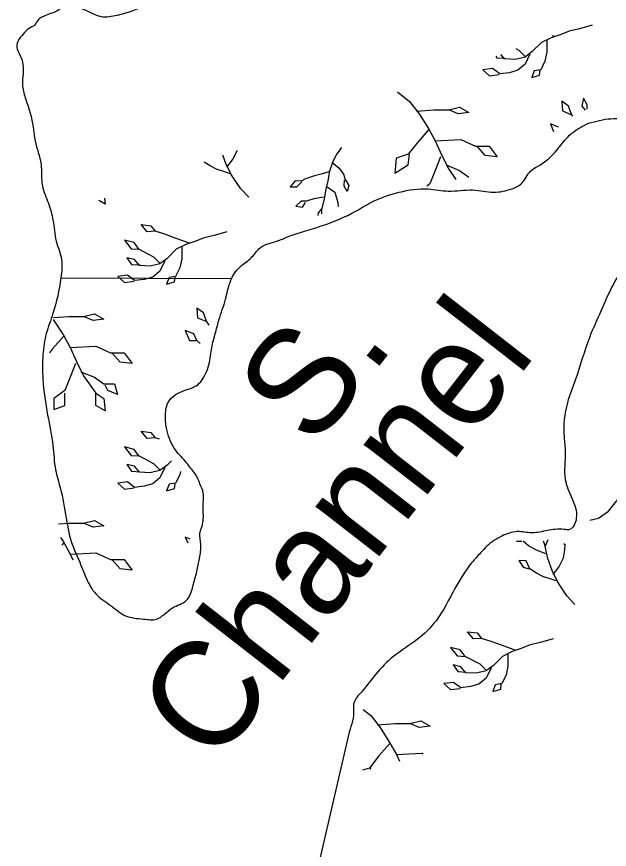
# Model space of a CAD drawing. Extents: x 380424 to 701066, y 1117407 to 1412949.
# Drawn here: x 527440 to 530248, y 1275597 to 1279545 of the extents above; entities that cross this region are included whole.
import ezdxf

# ---------------------------------------------------------------- set-up
doc = ezdxf.new("R2010")
doc.units = 0
for name, color, linetype in [('Bayou and Harbor etc Text', 7, 'Continuous'), ('Cities Incorporated Area', 7, 'Continuous'), ('Mangroves', 7, 'Continuous'), ('Section Lines', 7, 'Continuous')]:
    doc.layers.add(name, color=color, linetype=linetype)

msp = doc.modelspace()

# ---------------------------------------------------------------- linework, layer by layer
at = {"layer": 'Cities Incorporated Area'}
msp.add_line((529015.1, 1276153.4), (528804, 1275240.5), dxfattribs=at)
for points in [[(530149.6, 1279040), (530255.2, 1279061.1), (530313.2, 1279061.1), (530397.7, 1279061.1), (530482.1, 1279045.2), (530582.4, 1279008.3), (530666.8, 1279003), (530735.4, 1279029.4), (530814.5, 1279066.4), (530883.2, 1279108.6), (530951.8, 1279150.8), (530994, 1279198.3), (531020.4, 1279240.5), (531073.1, 1279356.6), (531120.6, 1279551.8), (531136.4, 1279620.4), (531147, 1279720.7), (531152.3, 1279784), (531168.1, 1279952.9), (531178.7, 1280079.5), (531215.6, 1280269.5), (531247.3, 1280390.9), (531268.4, 1280512.3), (531289.5, 1280602), (531352.8, 1280654.7), (531490, 1280733.9), (531600.8, 1280755), (531648.3, 1280755), (531738, 1280765.6), (531827.7, 1280739.2), (531864.7, 1280675.9), (531875.2, 1280649.5), (531875.2, 1280596.7), (531838.3, 1280533.4), (531780.2, 1280507), (531711.6, 1280475.3), (531648.3, 1280459.5), (531595.5, 1280443.7), (531495.3, 1280390.9), (531447.8, 1280311.7), (531416.1, 1280179.8), (531426.7, 1280100.7), (531447.8, 1280042.6), (531453.1, 1279931.8), (531458.3, 1279821), (531453.1, 1279731.3), (531421.4, 1279588.8), (531410.8, 1279478), (531379.2, 1279340.8), (531300, 1279224.7), (531236.7, 1279166.6), (531183.9, 1279071.6), (531110.1, 1278945), (531073.1, 1278886.9), (531015.1, 1278755), (530951.8, 1278681.1), (530909.5, 1278670.6), (530830.4, 1278691.7), (530767.1, 1278718.1), (530714.3, 1278739.2), (530635.1, 1278728.6), (530587.6, 1278707.5), (530545.4, 1278675.9), (530445.2, 1278575.6), (530366, 1278464.8), (530318.5, 1278369.8), (530260.5, 1278264.2), (530207.7, 1278148.1), (530154.9, 1278026.8), (530086.3, 1277821), (530049.4, 1277715.4), (530033.6, 1277551.8), (530038.8, 1277483.2), (530038.8, 1277351.3), (530070.5, 1277261.6), (530091.6, 1277166.6), (530059.9, 1277113.8), (530033.6, 1277113.8), (529991.3, 1277113.8), (529954.4, 1277108.6), (529880.5, 1277098), (529811.9, 1277103.3), (529738, 1277082.2), (529701.1, 1277061.1), (529637.8, 1277003), (529595.6, 1276955.5), (529516.4, 1276834.2), (529426.7, 1276681.1), (529337, 1276591.4), (529226.2, 1276512.3), (529141.7, 1276427.8), (529078.4, 1276348.7), (529041.5, 1276301.2), (529036.2, 1276285.3), (529036.2, 1276259), (529030.9, 1276206.2), (529015.1, 1276153.4)], [(528186, 1279673), (528121.9, 1279640.9), (528044.9, 1279596), (527916.5, 1279551.1), (527839.5, 1279544.6), (527717.6, 1279589.6), (527698.4, 1279589.6), (527647, 1279583.2), (527636.5, 1279575.1), (527576.5, 1279551.1), (527563.6, 1279544.6), (527561.4, 1279543.8), (527542.6, 1279531.3), (527525.1, 1279506.1), (527495.7, 1279487.4), (527470.6, 1279462.4), (527445.6, 1279428), (527442.5, 1279390.4), (527461.2, 1279349.7), (527468.9, 1279261.6), (527467.5, 1279215.4), (527483.1, 1279152.8), (527517.6, 1279021.3), (527527, 1278955.6), (527555.1, 1278846), (527561.4, 1278742.7), (527590.3, 1278660), (527611.4, 1278580.8), (527627.2, 1278480.6), (527652.1, 1278393.8), (527649, 1278306.1), (527611.4, 1278137.1), (527580.1, 1278043.2), (527563.9, 1277942.3), (527563.9, 1277826.2), (527586.4, 1277655.7), (527611.4, 1277511.7), (527623.9, 1277395.9), (527645.9, 1277311.4), (527674, 1277167.4), (527705.3, 1277035.9), (527733.5, 1276970.2), (527769.7, 1276881.6), (527814.8, 1276807.8), (527886.8, 1276751.5), (527955.6, 1276704.5), (528040.1, 1276688.8), (528102.7, 1276688.8), (528177.8, 1276742.1), (528243.5, 1276776.5), (528274.8, 1276845.4), (528293.5, 1276914.2), (528306.1, 1276976.8), (528312.3, 1277042.6), (528308, 1277098), (528318.5, 1277129.7), (528323.8, 1277198.3), (528323.8, 1277240.5), (528323.8, 1277288), (528308, 1277330.2), (528297.4, 1277356.6), (528260.5, 1277409.3), (528239.4, 1277435.7), (528186.6, 1277499.1), (528149.7, 1277594), (528144.4, 1277657.4), (528160.2, 1277720.7), (528223.6, 1277768.2), (528297.4, 1277799.8), (528323.8, 1277831.5), (528355.5, 1277915.9), (528360.8, 1277958.2), (528376.6, 1278026.8), (528397.7, 1278105.9), (528429.4, 1278206.2), (528450.5, 1278285.3), (528498, 1278359.2), (528550.7, 1278401.4), (528592.9, 1278448.9), (528672.1, 1278480.6), (528724.9, 1278501.7), (528804, 1278528.1), (528888.4, 1278554.5), (529046.8, 1278623.1), (529120.6, 1278665.3), (529252.6, 1278712.8), (529389.8, 1278728.6), (529484.7, 1278718.1), (529600.8, 1278723.3), (529701.1, 1278712.8), (529785.5, 1278728.6), (529833, 1278755), (529875.2, 1278813), (529906.9, 1278834.2), (529991.3, 1278902.8), (530070.5, 1278992.5), (530149.6, 1279040)]]:
    msp.add_spline(points, degree=3, dxfattribs=at)
at = {"layer": 'Mangroves'}
for points in [[(530057.5, 1279476.5), (530014.6, 1279459.3)], [(530106.1, 1279487.9), (530057.5, 1279476.5)], [(530166.2, 1279505.1), (530106.1, 1279487.9)], [(529971.7, 1279445), (529925.9, 1279422.1)], [(530014.6, 1279459.3), (529971.7, 1279445)], [(529988.8, 1279450.7), (529978, 1279454.7)], [(529925.9, 1279422.1), (529883, 1279379.2)], [(529951.6, 1279433.6), (529951.6, 1279376.4)], [(529751.4, 1279344.9), (529734.4, 1279366.2)], [(529820.1, 1279385), (529806.1, 1279392.2)], [(529848.7, 1279356.4), (529820.1, 1279385)], [(529883, 1279379.2), (529848.7, 1279353.5)], [(529871.5, 1279367.8), (529848.7, 1279319.2)], [(529951.6, 1279376.4), (529943.1, 1279333.5)], [(529709.5, 1279357.1), (529714.2, 1279350.6)], [(529714.2, 1279350.6), (529754.3, 1279347.8)], [(529802.9, 1279342), (529751.4, 1279344.9)], [(529848.7, 1279353.5), (529802.9, 1279342)], [(529848.7, 1279319.2), (529814.3, 1279290.6)], [(529943.1, 1279333.5), (529923, 1279293.4)], [(529694.2, 1279299.1), (529648.4, 1279293.4)], [(529648.4, 1279293.4), (529679.9, 1279264.8)], [(529728.5, 1279273.4), (529694.2, 1279299.1)], [(529774.3, 1279279.1), (529728.5, 1279273.4)], [(529814.3, 1279290.6), (529774.3, 1279279.1)], [(529891.6, 1279287.7), (529880.1, 1279256.2)], [(529923, 1279293.4), (529891.6, 1279287.7)], [(529917.3, 1279267.7), (529920.2, 1279290.6)], [(529679.9, 1279264.8), (529725.7, 1279270.5)], [(529880.1, 1279256.2), (529917.3, 1279267.7)], [(529244.2, 1279188.1), (529301.5, 1279142.2)], [(529301.5, 1279142.2), (529346.3, 1279084.7)], [(530054.6, 1279120.7), (530023.2, 1279143.6)], [(530023.2, 1279143.6), (530026, 1279097.8)], [(530068.9, 1279080.6), (530054.6, 1279120.7)], [(530126.1, 1279157.9), (530117.5, 1279120.7)], [(530117.5, 1279120.7), (530133.6, 1279102.3)], [(530143.3, 1279126.4), (530126.1, 1279157.9)], [(530143.3, 1279107.2), (530143.3, 1279126.4)], [(529333.5, 1279097.5), (529416.6, 1279103.8), (529486.8, 1279103.8), (529538, 1279116.6), (529582.7, 1279091.1), (529531.6, 1279084.7), (529486.8, 1279103.8)], [(529346.3, 1279084.7), (529391, 1279014.4)], [(530026, 1279097.8), (530066.1, 1279080.6)], [(530074.3, 1279072.7), (530068.9, 1279080.6)], [(529391, 1279008), (529339.9, 1278950.5), (529295.1, 1278893), (529237.6, 1278873.8), (529231.3, 1278803.5), (529295.1, 1278841.9), (529301.5, 1278893)], [(529391, 1279014.4), (529422.9, 1278956.9)], [(530007.8, 1279021), (529968.8, 1279037.7)], [(529968.8, 1279037.7), (529984, 1279000.9)], [(529422.9, 1278956.9), (529544.3, 1278963.3), (529614.6, 1278931.3), (529678.5, 1278931.3), (529716.9, 1278880.2), (529659.4, 1278886.6), (529621, 1278931.3)], [(528979.3, 1278924.4), (528953.5, 1278890.1)], [(529422.9, 1278956.9), (529454.9, 1278886.6)], [(528430.5, 1278848.9), (528416.9, 1278887.6)], [(528461.9, 1278866.1), (528484.8, 1278909)], [(528484.8, 1278909), (528485.4, 1278912.5)], [(528953.5, 1278890.1), (528936.4, 1278852.9)], [(529454.9, 1278886.6), (529486.8, 1278822.7)], [(528356.1, 1278837.5), (528328.1, 1278855.3)], [(528456.2, 1278797.4), (528430.5, 1278848.9)], [(528436, 1278831), (528461.9, 1278866.1)], [(528936.4, 1278852.9), (528922.1, 1278812.9)], [(528939.2, 1278850.1), (528967.8, 1278827.2), (528987.8, 1278798.6), (528996.4, 1278772.8), (529013.6, 1278744.2), (529005, 1278715.6), (528990.7, 1278741.4), (528993.6, 1278770)], [(529448.5, 1278880.2), (529422.9, 1278816.3)], [(528390.4, 1278820.3), (528356.1, 1278837.5)], [(528416.2, 1278811.8), (528390.4, 1278820.3)], [(528450.5, 1278800.3), (528416.2, 1278811.8)], [(528919.2, 1278810), (528882, 1278798.6), (528850.6, 1278790), (528807.6, 1278775.7), (528787.6, 1278764.3), (528759, 1278767.1), (528736.1, 1278738.5), (528767.6, 1278738.5), (528790.5, 1278761.4)], [(528922.1, 1278812.9), (528913.5, 1278767.1)], [(529422.9, 1278816.3), (529397.4, 1278752.4)], [(529474.1, 1278841.9), (529538, 1278816.3)], [(529486.8, 1278822.7), (529520.7, 1278773.7)], [(529538, 1278816.3), (529582.5, 1278784.5)], [(528481.2, 1278758.2), (528456.2, 1278797.4)], [(528913.5, 1278767.1), (528904.6, 1278727.3)], [(528502.3, 1278728), (528481.2, 1278758.2)], [(528539.1, 1278688.8), (528502.3, 1278728)], [(528904.6, 1278727.3), (528896.3, 1278681.3)], [(528910.6, 1278738.5), (528947.8, 1278712.8)], [(529397.4, 1278752.4), (529382.6, 1278741.3)], [(528893.5, 1278689.9), (528847.7, 1278681.3), (528813.4, 1278669.9), (528787.6, 1278669.9), (528761.9, 1278647), (528793.3, 1278641.3), (528807.6, 1278664.1)], [(528947.8, 1278712.8), (528962.1, 1278664.1)], [(527859.1, 1278656.5), (527828.7, 1278673.9)], [(527856, 1278683.9), (527859.1, 1278656.5)], [(528896.3, 1278681.3), (528884.9, 1278635.5)], [(528962.1, 1278664.1), (528963.8, 1278645.6)], [(528867.7, 1278615.5), (528866.7, 1278602.4)], [(528884.9, 1278635.5), (528867.7, 1278615.5)], [(528884.9, 1278609.5), (528884.9, 1278635.5)], [(528258.8, 1278470.7), (528195.9, 1278493.6), (528141.6, 1278513.6), (528095.8, 1278527.9), (528058.6, 1278525.1), (528030, 1278559.4), (528075.8, 1278553.7), (528095.8, 1278527.9)], [(528436.2, 1278525.1), (528376.1, 1278507.9), (528327.5, 1278496.5), (528284.6, 1278479.3), (528241.7, 1278465), (528195.9, 1278442.1), (528153, 1278399.2), (528118.7, 1278373.5), (528072.9, 1278362), (528021.4, 1278364.9), (527998.5, 1278393.5), (527961.3, 1278402.1), (527984.2, 1278370.6), (528024.3, 1278367.7)], [(528118.7, 1278376.3), (528090.1, 1278404.9), (528018.6, 1278442.1), (527995.7, 1278473.6), (527949.9, 1278485), (527981.4, 1278445), (528018.6, 1278442.1)], [(528221.6, 1278453.6), (528221.6, 1278396.4), (528213.1, 1278353.4), (528193, 1278313.4), (528161.6, 1278307.7), (528150.1, 1278276.2), (528187.3, 1278287.7), (528190.2, 1278310.5)], [(528141.6, 1278387.8), (528118.7, 1278339.1), (528084.3, 1278310.5), (528044.3, 1278299.1), (527998.5, 1278293.4), (527964.2, 1278319.1), (527918.4, 1278313.4), (527949.9, 1278284.8), (527995.7, 1278290.5)], [(527756.8, 1278123.8), (527808, 1278136.6)], [(527808, 1278136.6), (527852.7, 1278111)], [(528324.6, 1278140.7), (528293.2, 1278163.5)], [(528293.2, 1278163.5), (528296, 1278117.8)], [(528338.9, 1278100.6), (528324.6, 1278140.7)], [(527612.7, 1278109.2), (527616.3, 1278104.7)], [(527613.8, 1278118.2), (527686.6, 1278123.8)], [(527616.3, 1278104.7), (527661, 1278034.4)], [(527686.6, 1278123.8), (527756.8, 1278123.8)], [(527801.6, 1278104.7), (527756.8, 1278123.8)], [(527852.7, 1278111), (527801.6, 1278104.7)], [(528296, 1278117.8), (528336.1, 1278100.6)], [(528351.8, 1278081.9), (528338.9, 1278100.6)], [(528278.9, 1278040.6), (528238.8, 1278057.7)], [(528238.8, 1278057.7), (528258.8, 1278009.1)], [(527661, 1278028), (527609.9, 1277970.5)], [(527661, 1278034.4), (527692.9, 1277976.9)], [(528293.2, 1278009.1), (528278.9, 1278040.6)], [(527692.9, 1277976.9), (527814.4, 1277983.2), (527884.6, 1277951.3), (527948.5, 1277951.3), (527986.9, 1277900.2), (527929.4, 1277906.6), (527891, 1277951.3)], [(527692.9, 1277976.9), (527724.9, 1277906.6)], [(528258.8, 1278009.1), (528290.3, 1278009.1)], [(528308.5, 1277995.4), (528293.2, 1278009.1)], [(527609.9, 1277970.5), (527594.4, 1277950.6)], [(527718.5, 1277900.2), (527692.9, 1277836.3), (527667.4, 1277772.4), (527616.3, 1277734), (527616.3, 1277682.9), (527667.4, 1277702.1), (527667.4, 1277759.6)], [(527724.9, 1277906.6), (527756.8, 1277842.7)], [(527744.1, 1277861.8), (527808, 1277836.3), (527852.7, 1277804.3), (527903.8, 1277804.3), (527916.6, 1277753.2), (527871.9, 1277772.4), (527859.1, 1277797.9)], [(527756.8, 1277842.7), (527814.4, 1277759.6)], [(527814.4, 1277759.6), (527852.7, 1277734.1)], [(527814.4, 1277702.1), (527814.4, 1277759.6)], [(527859.1, 1277676.5), (527814.4, 1277702.1)], [(527852.7, 1277734.1), (527859.1, 1277676.5)], [(528058.6, 1277545.1), (528030, 1277579.4)], [(528030, 1277579.4), (528075.8, 1277573.7)], [(528095.8, 1277547.9), (528058.6, 1277545.1)], [(528075.8, 1277573.7), (528095.8, 1277547.9)], [(528117.1, 1277541.3), (528095.8, 1277547.9)], [(528118.7, 1277396.3), (528090.1, 1277424.9), (528018.6, 1277462.1), (527995.7, 1277493.6), (527949.9, 1277505), (527981.4, 1277465), (528018.6, 1277462.1)], [(528172.6, 1277438.8), (528153, 1277419.2)], [(528141.6, 1277407.8), (528118.7, 1277359.1), (528084.3, 1277330.5), (528044.3, 1277319.1), (527998.5, 1277313.4), (527964.2, 1277339.1), (527918.4, 1277333.4), (527949.9, 1277304.8), (527995.7, 1277310.5)], [(527998.5, 1277413.5), (527961.4, 1277422.1)], [(527961.4, 1277422.1), (527984.2, 1277390.6)], [(527984.2, 1277390.6), (528024.3, 1277387.7)], [(528021.4, 1277384.9), (527998.5, 1277413.5)], [(528072.9, 1277382), (528021.4, 1277384.9)], [(528118.7, 1277393.5), (528072.9, 1277382)], [(528153, 1277419.2), (528118.7, 1277393.5)], [(528216, 1277388.2), (528213.1, 1277373.4)], [(528213.1, 1277373.4), (528193, 1277333.4)], [(528161.6, 1277327.7), (528150.1, 1277296.2)], [(528150.1, 1277296.2), (528187.3, 1277307.7)], [(528193, 1277333.4), (528161.6, 1277327.7)], [(528187.3, 1277307.7), (528190.2, 1277330.5)], [(530243.6, 1277200.8), (530314.4, 1277289.4)], [(530197.1, 1277167.6), (530243.6, 1277200.8)], [(527756.8, 1277143.8), (527808, 1277156.6)], [(527808, 1277156.6), (527852.7, 1277131)], [(530156.4, 1277157.5), (530197.1, 1277167.6)], [(527637.2, 1277140), (527686.6, 1277143.8)], [(527686.6, 1277143.8), (527756.8, 1277143.8)], [(527801.6, 1277124.6), (527756.8, 1277143.8)], [(527852.7, 1277131), (527801.6, 1277124.6)], [(527647.8, 1277075.1), (527661, 1277054.4)], [(528261.6, 1277067.9), (528238.8, 1277077.7)], [(528238.8, 1277077.7), (528250.4, 1277049.7)], [(527661, 1277048), (527653.7, 1277039.8)], [(527661, 1277054.4), (527693, 1276996.9)], [(529808.9, 1277058.7), (529832.6, 1277058.7)], [(529864.9, 1277035.8), (529840.4, 1277057.6)], [(529902.1, 1277015.8), (529864.9, 1277035.8)], [(529942.2, 1277041.5), (529935.8, 1277058.9)], [(529956.5, 1276975.7), (529942.2, 1277041.5)], [(529945, 1277035.8), (529957.4, 1277066.8)], [(530033.3, 1277046.7), (530033.7, 1277041.5)], [(530037.6, 1277017.3), (530039.4, 1277041.5)], [(530039.4, 1277041.5), (530040.7, 1277043.4)], [(527693, 1276996.9), (527814.4, 1277003.2)], [(527693, 1276996.9), (527705, 1276970.3)], [(527814.4, 1277003.2), (527884.6, 1276971.3)], [(529947.9, 1276998.6), (529902.1, 1277015.8)], [(530030.8, 1276978.6), (530037.6, 1277017.3)], [(527884.6, 1276971.3), (527948.5, 1276971.3)], [(527929.4, 1276926.6), (527891, 1276971.3)], [(527948.5, 1276971.3), (527986.9, 1276920.2)], [(529996.5, 1276869.9), (529962.2, 1276881.3), (529936.5, 1276889.9), (529902.1, 1276907.1), (529870.7, 1276927.1), (529853.5, 1276964.3), (529819.2, 1276967.1), (529839.2, 1276935.7), (529867.8, 1276927.1)], [(529976.5, 1276918.5), (529956.5, 1276975.7)], [(530008, 1276935.7), (530030.8, 1276978.6)], [(527986.9, 1276920.2), (527929.4, 1276926.6)], [(530002.2, 1276867), (529976.5, 1276918.5)], [(529982, 1276900.6), (530008, 1276935.7)], [(530027.2, 1276827.8), (530002.2, 1276867)], [(530048.4, 1276797.6), (530027.2, 1276827.8)], [(530085.2, 1276758.3), (530048.4, 1276797.6)], [(529982.2, 1276594.7), (529922.1, 1276577.5), (529873.5, 1276566.1), (529830.6, 1276548.9), (529787.7, 1276534.6), (529741.9, 1276511.7), (529699, 1276468.8), (529664.7, 1276443.1), (529619, 1276431.6), (529567.5, 1276434.5), (529544.6, 1276463.1), (529507.4, 1276471.7), (529530.3, 1276440.2), (529570.3, 1276437.3)], [(529804.9, 1276540.3), (529741.9, 1276563.2), (529687.6, 1276583.2), (529641.8, 1276597.5), (529604.6, 1276594.7), (529576, 1276629), (529621.8, 1276623.3), (529641.8, 1276597.5)], [(529664.7, 1276445.9), (529636.1, 1276474.5), (529564.6, 1276511.7), (529541.7, 1276543.2), (529496, 1276554.6), (529527.4, 1276514.6), (529564.6, 1276511.7)], [(529767.7, 1276523.1), (529767.7, 1276465.9), (529759.1, 1276423), (529739.1, 1276383), (529707.6, 1276377.3), (529696.2, 1276345.8), (529733.4, 1276357.2), (529736.2, 1276380.1)], [(529687.6, 1276457.4), (529664.7, 1276408.7), (529630.4, 1276380.1), (529590.3, 1276368.7), (529544.6, 1276363), (529510.3, 1276388.7), (529464.5, 1276383), (529496, 1276354.4), (529541.7, 1276360.1)], [(529082.1, 1276260.2), (529117.6, 1276231.7)], [(529117.6, 1276231.7), (529162.3, 1276174.2)], [(529149.5, 1276187), (529232.6, 1276193.4), (529302.9, 1276193.4), (529354, 1276206.2), (529398.7, 1276180.6), (529347.6, 1276174.2), (529302.9, 1276193.4)], [(529162.3, 1276174.2), (529207, 1276103.9)], [(529207, 1276097.6), (529155.9, 1276040.1)], [(529207, 1276103.9), (529239, 1276046.4)], [(529239, 1276046.4), (529360.4, 1276052.8)], [(529239, 1276046.4), (529253.3, 1276014.9)], [(529360.4, 1276052.8), (529365.9, 1276050.4)], [(529155.9, 1276040.1), (529111.2, 1275982.5)], [(529111.2, 1275982.5), (529078.6, 1275971.7)], [(529116.7, 1275975), (529117.6, 1275982.5)]]:
    msp.add_lwpolyline(points, dxfattribs=at)
at = {"layer": 'Section Lines'}
msp.add_line((527649, 1278306.4), (528457.5, 1278303.3), dxfattribs=at)

# ---------------------------------------------------------------- texts
at = {"layer": 'Bayou and Harbor etc Text'}
for s, p in [('Channel', (528376.9, 1275982.2)), ('S.', (528847.8, 1277490.1))]:
    msp.add_text(s, height=500, rotation=52.1151, dxfattribs=at).set_placement(p)

doc.saveas('drawing.dxf')
